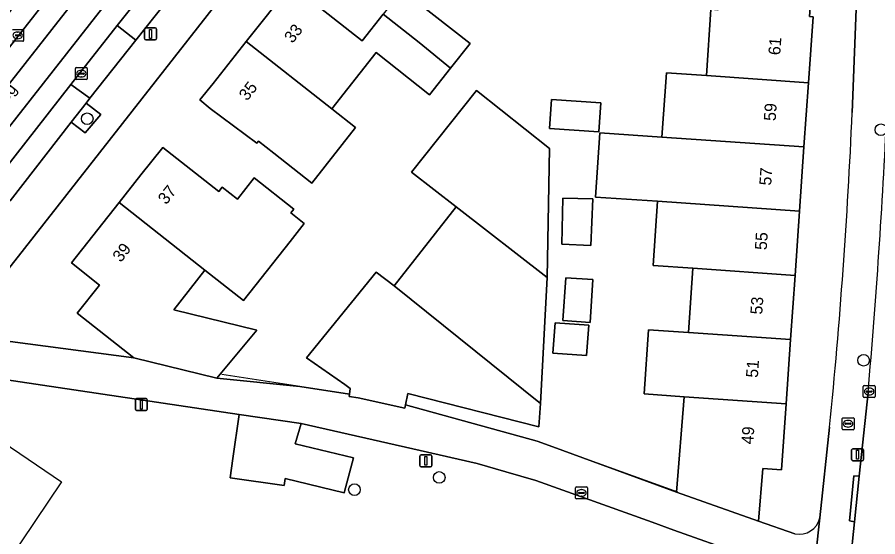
# Model space of a CAD drawing. Extents: x 161354 to 162026, y 386504 to 387460.
# Drawn here: x 161755.5 to 161827.6, y 387076.8 to 387120.3 of the extents above; entities that cross this region are included whole.
import ezdxf

# ---------------------------------------------------------------- set-up
doc = ezdxf.new("R2010")
doc.units = 0
for name, color, linetype in [('IMGEO_Boom', 7, 'Continuous'), ('IMGEO_Brandkraan', 7, 'Continuous'), ('IMGEO_Erf', 7, 'Continuous'), ('IMGEO_Groenvoorziening', 7, 'Continuous'), ('IMGEO_Kolk', 7, 'Continuous'), ('IMGEO_Lichtmast', 7, 'Continuous'), ('IMGEO_Muur', 7, 'Continuous'), ('IMGEO_Openbare_ruimte_label', 7, 'Continuous'), ('IMGEO_Pand', 7, 'Continuous'), ('IMGEO_Pand_nummerreeks', 7, 'Continuous'), ('IMGEO_Pand_vergunning_verleend', 7, 'Continuous'), ('IMGEO_Parkeervlak_open', 7, 'Continuous'), ('IMGEO_Rijbaan_lokaal_gesloten', 7, 'Continuous'), ('IMGEO_Rijbaan_lokaal_open', 7, 'Continuous'), ('IMGEO_Voetpad_open', 7, 'Continuous')]:
    doc.layers.add(name, color=color, linetype=linetype)

msp = doc.modelspace()

# ---------------------------------------------------------------- linework, layer by layer
at = {"layer": 'IMGEO_Boom'}
for centre in [(161761.378, 387111.786), (161827.9, 387110.859), (161826.449, 387091.557), (161790.884, 387081.742), (161783.78, 387080.72)]:
    msp.add_circle(centre, 0.489, dxfattribs=at)
at = {"layer": 'IMGEO_Brandkraan'}
for p, q in [((161824.645, 387085.819), (161824.645, 387086.671)), ((161824.72, 387086.745), (161825.572, 387086.745)), ((161825.646, 387086.671), (161825.646, 387085.819)), ((161824.904, 387086.239), (161824.904, 387086.251)), ((161825.342, 387086.202), (161824.944, 387086.202)), ((161824.947, 387086.288), (161825.345, 387086.288)), ((161825.156, 387085.965), (161825.131, 387085.965)), ((161825.133, 387086.525), (161825.158, 387086.525)), ((161825.388, 387086.251), (161825.388, 387086.239)), ((161825.572, 387085.745), (161824.72, 387085.745))]:
    msp.add_line(p, q, dxfattribs=at)
for points in [[(161824.645, 387085.819), (161824.645, 387086.671)], [(161824.72, 387086.745), (161825.572, 387086.745)], [(161825.646, 387086.671), (161825.646, 387085.819)], [(161825.572, 387085.745), (161824.72, 387085.745)]]:
    msp.add_lwpolyline(points, dxfattribs=at)
for centre, radius, start, end in [((161824.722, 387086.669), 0.0765, 91.55205, 178.44795), ((161824.722, 387086.669), 0.0765, 91.55205, 178.44795), ((161825.57, 387086.669), 0.0765, 1.55205, 88.44795), ((161825.57, 387086.669), 0.0765, 1.55205, 88.44795), ((161824.944, 387086.248), 0.0403, 85.87752, 175.75265), ((161824.941, 387086.238), 0.0366, 178.93798, 274.71019), ((161825.345, 387086.245), 0.043, 264.86636, 352.45326), ((161825.349, 387086.25), 0.0386, 1.73085, 96.63898), ((161824.722, 387085.821), 0.0765, 181.55205, 268.44795), ((161824.722, 387085.821), 0.0765, 181.55205, 268.44795), ((161825.57, 387085.821), 0.0765, 271.55205, 358.44795), ((161825.57, 387085.821), 0.0765, 271.55205, 358.44795)]:
    msp.add_arc(centre, radius, start, end, dxfattribs=at)
for centre, major_axis, ratio, start_param, end_param in [((161825.132, 387086.245), (-0.387, 0.002), 0.722429, 4.712389, 7.853982), ((161825.157, 387086.245), (-0.39, 0.002), 0.717154, 1.570796, 4.712389)]:
    msp.add_ellipse(centre, major_axis=major_axis, ratio=ratio, start_param=start_param, end_param=end_param, dxfattribs=at)
at = {"layer": 'IMGEO_Erf'}
for points in [[(161824.787, 387169.163), (161803.807, 387170.025), (161795.219, 387155.475), (161794.323, 387149.903), (161794.45, 387149.798), (161751.44, 387094.966)], [(161788.786, 387121.777), (161793.469, 387118.089), (161791.836, 387116.015), (161790.078, 387113.783), (161785.585, 387117.323), (161781.867, 387112.603), (161783.855, 387111.038), (161780.198, 387106.396), (161777.013, 387108.903), (161775.739, 387109.907), (161775.594, 387109.731), (161771.691, 387112.642), (161770.806, 387113.356), (161771.926, 387114.742), (161774.708, 387118.24), (161778.486, 387122.991), (161784.423, 387118.316), (161786.18, 387120.547)], [(161825.492, 387112.317), (161825.89, 387122.449), (161819.317, 387122.815), (161819.31, 387122.659), (161822.073, 387122.533), (161821.92, 387120.344), (161822.209, 387120.324), (161821.825, 387114.796), (161821.451, 387109.419), (161821.077, 387104.041), (161820.704, 387098.663), (161820.33, 387093.284), (161819.956, 387087.907), (161819.572, 387082.379), (161818.006, 387082.488), (161817.637, 387078.088), (161820.69, 387077.02)], [(161750.452, 387093.706), (161765.273, 387091.759), (161760.546, 387095.505), (161762.41, 387097.858), (161760.063, 387099.71), (161764.057, 387104.781), (161765.883, 387107.098), (161767.708, 387109.37), (161772.422, 387105.698), (161772.697, 387106.047), (161773.972, 387105.042), (161775.378, 387106.827), (161778.687, 387104.22), (161778.432, 387103.896), (161779.559, 387103.008), (161778.382, 387101.513), (161774.488, 387096.568), (161771.251, 387099.104), (161768.635, 387095.783), (161775.588, 387094.081), (161772.254, 387090.064), (161779.191, 387089.368), (161783.368, 387088.724), (161783.421, 387089.184), (161782.961, 387089.517), (161779.768, 387091.75), (161785.583, 387098.943), (161787.098, 387097.784), (161792.298, 387104.41), (161788.56, 387107.308), (161793.997, 387114.162), (161800.127, 387109.297), (161799.914, 387098.48), (161799.363, 387087.926), (161799.22, 387085.977), (161788.242, 387088.761), (161788.061, 387087.815), (161799.087, 387084.772), (161800.403, 387084.299), (161810.779, 387080.508), (161811.398, 387088.502), (161808.057, 387088.734), (161808.43, 387094.113), (161811.772, 387093.88), (161812.145, 387099.259), (161808.804, 387099.491), (161809.178, 387104.868), (161803.981, 387105.228), (161804.354, 387110.606), (161809.551, 387110.246), (161809.925, 387115.625), (161813.267, 387115.392), (161813.651, 387120.923)], [(161821.086, 387073.554), (161816.203, 387075.31), (161810.557, 387077.34), (161808.722, 387078), (161798.98, 387081.503), (161796.473, 387082.216), (161794.069, 387082.9), (161789.276, 387083.992), (161779.317, 387086.254), (161778.813, 387084.571), (161783.697, 387083.377), (161782.908, 387080.462), (161777.976, 387081.661), (161777.89, 387081.069), (161773.35, 387081.72), (161773.585, 387083.344), (161774.116, 387087.005), (161748.817, 387090.782)], [(161822.789, 387078.363), (161823.591, 387085.961)]]:
    msp.add_lwpolyline(points, dxfattribs=at)
for points in [[(161804.417, 387113.108), (161804.249, 387110.682), (161800.124, 387110.968), (161800.293, 387113.394)], [(161803.768, 387105.08), (161803.581, 387101.156), (161801.155, 387101.272), (161801.244, 387105.137)], [(161803.768, 387098.308), (161803.519, 387094.728), (161801.244, 387094.887), (161801.494, 387098.467)], [(161803.413, 387094.501), (161803.236, 387091.948), (161800.409, 387092.144), (161800.586, 387094.696)]]:
    msp.add_lwpolyline(points, close=True, dxfattribs=at)
for centre, radius, start, end in [((161364.071, 387132.352), 461.856, 354.23525, 357.5138), ((161821.029, 387078.801), 1.813, 259.2102, 346.01434)]:
    msp.add_arc(centre, radius, start, end, dxfattribs=at)
at = {"layer": 'IMGEO_Groenvoorziening'}
msp.add_lwpolyline([(161761.285, 387113.098), (161760.046, 387111.508), (161761.209, 387110.598), (161762.508, 387112.144)], close=True, dxfattribs=at)
at = {"layer": 'IMGEO_Kolk'}
for p, q in [((161755.126, 387119.268), (161755.978, 387119.268)), ((161755.539, 387119.048), (161755.564, 387119.048)), ((161756.052, 387119.194), (161756.052, 387118.342)), ((161755.748, 387118.725), (161755.35, 387118.725)), ((161755.353, 387118.811), (161755.751, 387118.811)), ((161755.562, 387118.488), (161755.537, 387118.488)), ((161755.794, 387118.774), (161755.794, 387118.762)), ((161755.978, 387118.268), (161755.126, 387118.268)), ((161760.386, 387115.137), (161760.386, 387115.989)), ((161760.461, 387116.063), (161761.313, 387116.063)), ((161760.645, 387115.557), (161760.645, 387115.569)), ((161761.083, 387115.52), (161760.685, 387115.52)), ((161760.688, 387115.606), (161761.086, 387115.606)), ((161760.874, 387115.843), (161760.899, 387115.843)), ((161761.129, 387115.569), (161761.129, 387115.557)), ((161761.387, 387115.989), (161761.387, 387115.137)), ((161761.313, 387115.063), (161760.461, 387115.063)), ((161760.897, 387115.283), (161760.872, 387115.283)), ((161826.489, 387089.439), (161827.341, 387089.439)), ((161826.414, 387088.513), (161826.414, 387089.365)), ((161826.673, 387088.933), (161826.673, 387088.945)), ((161827.111, 387088.896), (161826.713, 387088.896)), ((161826.716, 387088.982), (161827.114, 387088.982)), ((161826.902, 387089.219), (161826.927, 387089.219)), ((161827.157, 387088.945), (161827.157, 387088.933)), ((161827.415, 387089.365), (161827.415, 387088.513)), ((161827.341, 387088.439), (161826.489, 387088.439)), ((161826.925, 387088.659), (161826.9, 387088.659)), ((161802.301, 387080.023), (161802.301, 387080.875)), ((161802.376, 387080.949), (161803.228, 387080.949)), ((161803.302, 387080.875), (161803.302, 387080.023)), ((161802.56, 387080.443), (161802.56, 387080.455)), ((161802.998, 387080.406), (161802.6, 387080.406)), ((161802.603, 387080.492), (161803.001, 387080.492)), ((161802.812, 387080.169), (161802.787, 387080.169)), ((161802.789, 387080.729), (161802.814, 387080.729)), ((161803.044, 387080.455), (161803.044, 387080.443)), ((161803.228, 387079.949), (161802.376, 387079.949))]:
    msp.add_line(p, q, dxfattribs=at)
for points in [[(161755.126, 387119.268), (161755.978, 387119.268)], [(161756.052, 387119.194), (161756.052, 387118.342)], [(161755.978, 387118.268), (161755.126, 387118.268)], [(161760.386, 387115.137), (161760.386, 387115.989)], [(161760.461, 387116.063), (161761.313, 387116.063)], [(161761.387, 387115.989), (161761.387, 387115.137)], [(161761.313, 387115.063), (161760.461, 387115.063)], [(161826.489, 387089.439), (161827.341, 387089.439)], [(161826.414, 387088.513), (161826.414, 387089.365)], [(161827.415, 387089.365), (161827.415, 387088.513)], [(161827.341, 387088.439), (161826.489, 387088.439)], [(161802.301, 387080.023), (161802.301, 387080.875)], [(161802.376, 387080.949), (161803.228, 387080.949)], [(161803.302, 387080.875), (161803.302, 387080.023)], [(161803.228, 387079.949), (161802.376, 387079.949)]]:
    msp.add_lwpolyline(points, dxfattribs=at)
for centre, radius, start, end in [((161755.976, 387119.192), 0.0765, 1.55205, 88.44795), ((161755.976, 387119.192), 0.0765, 1.55205, 88.44795), ((161755.751, 387118.768), 0.043, 264.86636, 352.45326), ((161755.755, 387118.773), 0.0386, 1.73085, 96.63898), ((161755.976, 387118.344), 0.0765, 271.55205, 358.44795), ((161755.976, 387118.344), 0.0765, 271.55205, 358.44795), ((161760.463, 387115.987), 0.0765, 91.55205, 178.44795), ((161760.463, 387115.987), 0.0765, 91.55205, 178.44795), ((161760.685, 387115.566), 0.0403, 85.87752, 175.75265), ((161760.682, 387115.556), 0.0366, 178.93798, 274.71019), ((161761.086, 387115.563), 0.043, 264.86636, 352.45326), ((161761.09, 387115.568), 0.0386, 1.73085, 96.63898), ((161761.311, 387115.987), 0.0765, 1.55205, 88.44795), ((161761.311, 387115.987), 0.0765, 1.55205, 88.44795), ((161760.463, 387115.139), 0.0765, 181.55205, 268.44795), ((161760.463, 387115.139), 0.0765, 181.55205, 268.44795), ((161761.311, 387115.139), 0.0765, 271.55205, 358.44795), ((161761.311, 387115.139), 0.0765, 271.55205, 358.44795), ((161826.491, 387089.363), 0.0765, 91.55205, 178.44795), ((161826.491, 387089.363), 0.0765, 91.55205, 178.44795), ((161827.339, 387089.363), 0.0765, 1.55205, 88.44795), ((161827.339, 387089.363), 0.0765, 1.55205, 88.44795), ((161826.713, 387088.942), 0.0403, 85.87752, 175.75265), ((161826.71, 387088.932), 0.0366, 178.93798, 274.71019), ((161827.114, 387088.939), 0.043, 264.86636, 352.45326), ((161827.118, 387088.944), 0.0386, 1.73085, 96.63898), ((161826.491, 387088.515), 0.0765, 181.55205, 268.44795), ((161826.491, 387088.515), 0.0765, 181.55205, 268.44795), ((161827.339, 387088.515), 0.0765, 271.55205, 358.44795), ((161827.339, 387088.515), 0.0765, 271.55205, 358.44795), ((161802.378, 387080.873), 0.0765, 91.55205, 178.44795), ((161802.378, 387080.873), 0.0765, 91.55205, 178.44795), ((161803.226, 387080.873), 0.0765, 1.55205, 88.44795), ((161803.226, 387080.873), 0.0765, 1.55205, 88.44795), ((161802.6, 387080.452), 0.0403, 85.87752, 175.75265), ((161802.597, 387080.442), 0.0366, 178.93798, 274.71019), ((161803.001, 387080.449), 0.043, 264.86636, 352.45326), ((161803.005, 387080.454), 0.0386, 1.73085, 96.63898), ((161802.378, 387080.025), 0.0765, 181.55205, 268.44795), ((161802.378, 387080.025), 0.0765, 181.55205, 268.44795), ((161803.226, 387080.025), 0.0765, 271.55205, 358.44795), ((161803.226, 387080.025), 0.0765, 271.55205, 358.44795)]:
    msp.add_arc(centre, radius, start, end, dxfattribs=at)
for centre, major_axis, ratio, start_param, end_param in [((161755.538, 387118.768), (-0.387, 0.002), 0.722429, 4.712389, 7.853982), ((161755.563, 387118.768), (-0.39, 0.002), 0.717154, 1.570796, 4.712389), ((161760.873, 387115.563), (-0.387, 0.002), 0.722429, 4.712389, 7.853982), ((161760.898, 387115.563), (-0.39, 0.002), 0.717154, 1.570796, 4.712389), ((161826.901, 387088.939), (-0.387, 0.002), 0.722429, 4.712389, 7.853982), ((161826.926, 387088.939), (-0.39, 0.002), 0.717154, 1.570796, 4.712389), ((161802.788, 387080.449), (-0.387, 0.002), 0.722429, 4.712389, 7.853982), ((161802.813, 387080.449), (-0.39, 0.002), 0.717154, 1.570796, 4.712389)]:
    msp.add_ellipse(centre, major_axis=major_axis, ratio=ratio, start_param=start_param, end_param=end_param, dxfattribs=at)
at = {"layer": 'IMGEO_Lichtmast'}
for p, q in [((161766.188, 387118.492), (161766.188, 387119.292)), ((161766.188, 387119.292), (161766.188, 387118.492)), ((161766.288, 387119.392), (161767.078, 387119.392)), ((161767.078, 387119.392), (161766.288, 387119.392)), ((161767.178, 387119.292), (161767.178, 387118.492)), ((161767.178, 387118.492), (161767.178, 387119.292)), ((161767.078, 387118.392), (161766.288, 387118.392)), ((161766.288, 387118.392), (161767.078, 387118.392)), ((161765.417, 387087.444), (161765.417, 387088.244)), ((161765.417, 387088.244), (161765.417, 387087.444)), ((161765.517, 387088.344), (161766.307, 387088.344)), ((161766.307, 387088.344), (161765.517, 387088.344)), ((161766.407, 387088.244), (161766.407, 387087.444)), ((161766.407, 387087.444), (161766.407, 387088.244)), ((161766.307, 387087.344), (161765.517, 387087.344)), ((161765.517, 387087.344), (161766.307, 387087.344)), ((161825.446, 387083.244), (161825.446, 387084.044)), ((161825.446, 387084.044), (161825.446, 387083.244)), ((161825.546, 387084.144), (161826.336, 387084.144)), ((161826.336, 387084.144), (161825.546, 387084.144)), ((161826.436, 387084.044), (161826.436, 387083.244)), ((161826.436, 387083.244), (161826.436, 387084.044)), ((161789.268, 387082.737), (161789.268, 387083.537)), ((161789.268, 387083.537), (161789.268, 387082.737)), ((161789.368, 387083.637), (161790.158, 387083.637)), ((161790.158, 387083.637), (161789.368, 387083.637)), ((161790.258, 387083.537), (161790.258, 387082.737)), ((161790.258, 387082.737), (161790.258, 387083.537)), ((161826.336, 387083.144), (161825.546, 387083.144)), ((161825.546, 387083.144), (161826.336, 387083.144)), ((161790.158, 387082.637), (161789.368, 387082.637)), ((161789.368, 387082.637), (161790.158, 387082.637))]:
    msp.add_line(p, q, dxfattribs=at)
for points in [[(161766.608, 387119.267), (161766.758, 387119.267), (161766.758, 387118.517), (161766.608, 387118.517), (161766.608, 387119.267)], [(161765.837, 387088.219), (161765.987, 387088.219), (161765.987, 387087.469), (161765.837, 387087.469), (161765.837, 387088.219)], [(161825.866, 387084.019), (161826.016, 387084.019), (161826.016, 387083.269), (161825.866, 387083.269), (161825.866, 387084.019)], [(161789.688, 387083.512), (161789.838, 387083.512), (161789.838, 387082.762), (161789.688, 387082.762), (161789.688, 387083.512)]]:
    msp.add_lwpolyline(points, dxfattribs=at)
for centre, start, end in [((161766.288, 387119.292), 90, 180), ((161766.288, 387119.292), 90, 180), ((161767.078, 387119.292), 0, 90), ((161767.078, 387119.292), 360, 90), ((161766.288, 387118.492), 180, 270), ((161766.288, 387118.492), 180, 270), ((161767.078, 387118.492), 270, 0), ((161767.078, 387118.492), 270, 0), ((161765.517, 387088.244), 90, 180), ((161765.517, 387088.244), 90, 180), ((161766.307, 387088.244), 0, 90), ((161766.307, 387088.244), 360, 90), ((161765.517, 387087.444), 180, 270), ((161765.517, 387087.444), 180, 270), ((161766.307, 387087.444), 270, 0), ((161766.307, 387087.444), 270, 0), ((161825.546, 387084.044), 90, 180), ((161825.546, 387084.044), 90, 180), ((161826.336, 387084.044), 0, 90), ((161826.336, 387084.044), 360, 90), ((161789.368, 387083.537), 90, 180), ((161789.368, 387083.537), 90, 180), ((161790.158, 387083.537), 0, 90), ((161790.158, 387083.537), 360, 90), ((161825.546, 387083.244), 180, 270), ((161825.546, 387083.244), 180, 270), ((161826.336, 387083.244), 270, 0), ((161826.336, 387083.244), 270, 0), ((161789.368, 387082.737), 180, 270), ((161789.368, 387082.737), 180, 270), ((161790.158, 387082.737), 270, 0), ((161790.158, 387082.737), 270, 0)]:
    msp.add_arc(centre, 0.1, start, end, dxfattribs=at)
at = {"layer": 'IMGEO_Muur'}
for points in [[(161779.191, 387089.368), (161772.668, 387090.373)], [(161800.403, 387084.299), (161810.844, 387080.531)]]:
    msp.add_lwpolyline(points, dxfattribs=at)
at = {"layer": 'IMGEO_Pand'}
for points in [[(161792.464, 387126.448), (161791.97, 387126.837), (161785.434, 387131.986), (161781.703, 387127.248), (161787.723, 387122.506), (161786.18, 387120.547), (161789.205, 387118.162), (161791.836, 387116.015), (161793.469, 387118.089), (161788.786, 387121.777)], [(161789.205, 387118.162), (161786.18, 387120.547), (161784.423, 387118.316), (161778.486, 387122.991), (161774.708, 387118.24), (161781.867, 387112.603), (161785.585, 387117.323), (161790.078, 387113.783), (161791.836, 387116.015)], [(161814.374, 387122.884), (161814.233, 387120.882), (161813.651, 387120.923), (161813.267, 387115.392), (161821.825, 387114.796), (161822.209, 387120.324), (161821.92, 387120.344), (161822.073, 387122.533), (161819.31, 387122.659)], [(161781.867, 387112.603), (161774.708, 387118.24), (161771.926, 387114.742), (161770.806, 387113.356), (161771.691, 387112.642), (161775.594, 387109.731), (161775.739, 387109.907), (161777.013, 387108.903), (161780.198, 387106.396), (161783.855, 387111.038)], [(161821.451, 387109.419), (161821.825, 387114.796), (161813.267, 387115.392), (161809.925, 387115.625), (161809.551, 387110.246)], [(161799.914, 387098.48), (161800.127, 387109.297), (161793.997, 387114.162), (161788.56, 387107.308), (161792.298, 387104.41)], [(161804.417, 387113.108), (161800.293, 387113.394), (161800.124, 387110.968), (161804.249, 387110.682)], [(161821.451, 387109.419), (161809.551, 387110.246), (161804.354, 387110.606), (161803.981, 387105.228), (161809.178, 387104.868), (161821.077, 387104.041)], [(161775.378, 387106.827), (161773.972, 387105.042), (161772.697, 387106.047), (161772.422, 387105.698), (161767.708, 387109.37), (161765.883, 387107.098), (161764.057, 387104.781), (161771.251, 387099.104), (161774.488, 387096.568), (161778.382, 387101.513), (161779.559, 387103.008), (161778.432, 387103.896), (161778.687, 387104.22)], [(161771.251, 387099.104), (161764.057, 387104.781), (161760.063, 387099.71), (161762.41, 387097.858), (161760.546, 387095.505), (161765.273, 387091.759), (161772.254, 387090.064), (161775.588, 387094.081), (161768.635, 387095.783)], [(161803.768, 387105.08), (161801.244, 387105.137), (161801.155, 387101.272), (161803.581, 387101.156)], [(161809.178, 387104.868), (161808.804, 387099.491), (161812.145, 387099.259), (161820.704, 387098.663), (161821.077, 387104.041)], [(161799.914, 387098.48), (161792.298, 387104.41), (161787.098, 387097.784), (161799.363, 387087.926)], [(161787.098, 387097.784), (161785.583, 387098.943), (161779.768, 387091.75), (161782.961, 387089.517), (161783.421, 387089.184), (161783.368, 387088.724), (161783.346, 387088.528), (161784.096, 387088.417), (161788.01, 387087.55), (161788.061, 387087.815), (161788.242, 387088.761), (161799.22, 387085.977), (161799.363, 387087.926)], [(161812.145, 387099.259), (161811.772, 387093.88), (161820.33, 387093.284), (161820.704, 387098.663)], [(161803.519, 387094.728), (161803.768, 387098.308), (161801.494, 387098.467), (161801.244, 387094.887)], [(161803.236, 387091.948), (161803.413, 387094.501), (161800.586, 387094.696), (161800.409, 387092.144)], [(161811.398, 387088.502), (161819.956, 387087.907), (161820.33, 387093.284), (161811.772, 387093.88), (161808.43, 387094.113), (161808.057, 387088.734)], [(161819.956, 387087.907), (161811.398, 387088.502), (161810.779, 387080.508), (161817.637, 387078.088), (161818.006, 387082.488), (161819.572, 387082.379)], [(161778.813, 387084.571), (161779.317, 387086.254), (161774.116, 387087.005), (161773.585, 387083.344), (161773.35, 387081.72), (161777.89, 387081.069), (161777.976, 387081.661), (161782.908, 387080.462), (161783.697, 387083.377)]]:
    msp.add_lwpolyline(points, close=True, dxfattribs=at)
at = {"layer": 'IMGEO_Pand_vergunning_verleend'}
msp.add_lwpolyline([(161748.102, 387081.716), (161751.441, 387086.653), (161759.237, 387081.378), (161754.746, 387074.74), (161751.297, 387077.074), (161752.448, 387078.775)], close=True, dxfattribs=at)
at = {"layer": 'IMGEO_Parkeervlak_open'}
for points in [[(161769.739, 387123.851), (161770.913, 387125.409), (161772.516, 387127.538), (161770.919, 387128.626), (161767.096, 387123.636), (161763.882, 387119.584), (161765.468, 387118.362), (161768.705, 387122.477)], [(161760.046, 387111.508), (161761.285, 387113.098), (161761.604, 387113.507), (161760.004, 387114.654), (161753.319, 387106.142), (161754.914, 387104.923)]]:
    msp.add_lwpolyline(points, close=True, dxfattribs=at)
at = {"layer": 'IMGEO_Rijbaan_lokaal_gesloten'}
for points in [[(161773.404, 387135.036), (161767.667, 387127.477), (161745.507, 387099.246), (161746.988, 387098.093), (161750.525, 387102.605), (161753.319, 387106.142), (161760.004, 387114.654), (161763.882, 387119.584), (161767.096, 387123.636), (161770.919, 387128.626), (161772.736, 387131.008), (161774.436, 387133.253), (161777.15, 387136.978), (161778.254, 387138.53)], [(161770.203, 387137.573), (161765.777, 387131.733), (161742.29, 387101.785), (161743.755, 387100.6), (161767.153, 387130.425), (161771.79, 387136.62)]]:
    msp.add_lwpolyline(points, dxfattribs=at)
at = {"layer": 'IMGEO_Rijbaan_lokaal_open'}
for points in [[(161771.79, 387136.62), (161767.153, 387130.425), (161743.755, 387100.6), (161745.507, 387099.246), (161767.667, 387127.477)], [(161826.82, 387088.85), (161826.081, 387081.849), (161825.678, 387078.035), (161824.957, 387070.986), (161831.934, 387070.313), (161832.237, 387072.968), (161833.642, 387087.948), (161833.781, 387089.434), (161834.927, 387104.64)]]:
    msp.add_lwpolyline(points, dxfattribs=at)
msp.add_lwpolyline([(161765.468, 387118.362), (161763.882, 387119.584), (161760.004, 387114.654), (161761.604, 387113.507)], close=True, dxfattribs=at)
msp.add_arc((161270.538, 387137.999), 558.449, 354.95092, 357.36388, dxfattribs=at)
at = {"layer": 'IMGEO_Voetpad_open'}
for points in [[(161827.62, 387166.414), (161827.067, 387152.36), (161826.743, 387144.111), (161825.89, 387122.449), (161825.492, 387112.317)], [(161748.6, 387097.351), (161751.44, 387094.966), (161794.45, 387149.798)], [(161755.019, 387120.91), (161740.841, 387102.878), (161742.29, 387101.785), (161765.777, 387131.733), (161770.203, 387137.573)], [(161779.918, 387137.384), (161781.402, 387136.236), (161780.228, 387134.657), (161778.766, 387135.802), (161776.064, 387132.097), (161774.379, 387130.004), (161772.516, 387127.538), (161770.913, 387125.409), (161772.214, 387124.5), (161771.121, 387122.927), (161769.739, 387123.851), (161768.705, 387122.477), (161765.468, 387118.362), (161761.604, 387113.507), (161761.285, 387113.098), (161762.508, 387112.144), (161761.209, 387110.598), (161760.046, 387111.508), (161754.914, 387104.923)], [(161788.061, 387087.815), (161788.01, 387087.55), (161784.096, 387088.417), (161783.346, 387088.528), (161783.368, 387088.724), (161779.191, 387089.368), (161772.254, 387090.064), (161765.273, 387091.759), (161750.452, 387093.706), (161748.817, 387090.782), (161774.116, 387087.005), (161779.317, 387086.254), (161789.276, 387083.992), (161794.069, 387082.9), (161796.473, 387082.216), (161798.98, 387081.503), (161808.722, 387078), (161810.557, 387077.34), (161816.203, 387075.31), (161821.086, 387073.554)], [(161817.769, 387000), (161819.068, 387013.13), (161819.356, 387015.932), (161822.363, 387045.09), (161824.742, 387068.09), (161824.957, 387070.986), (161825.678, 387078.035), (161825.263, 387078.102), (161825.641, 387081.89), (161826.081, 387081.849), (161826.82, 387088.85)], [(161820.69, 387077.02), (161817.637, 387078.088), (161810.779, 387080.508), (161800.403, 387084.299), (161799.087, 387084.772), (161788.061, 387087.815)], [(161823.591, 387085.961), (161822.789, 387078.363), (161822.075, 387072.038), (161822.067, 387072.002), (161821.096, 387062.637), (161820.781, 387059.603), (161817.913, 387031.945), (161815.003, 387003.636), (161814.782, 387001.486), (161814.629, 387000), (161814.419, 386997.799), (161813.981, 386993.203), (161812.638, 386980.591), (161812.369, 386977.249), (161811.986, 386972.95), (161811.775, 386970.516), (161811.657, 386969.767), (161810.895, 386963.54), (161809.942, 386953.93), (161809.291, 386947.664), (161809.257, 386946.779), (161809.223, 386946.405), (161809.112, 386944.939), (161809.982, 386940.503)], [(161822.067, 387072.002), (161822.075, 387072.038), (161822.789, 387078.363)]]:
    msp.add_lwpolyline(points, dxfattribs=at)
msp.add_lwpolyline([(161826.081, 387081.849), (161825.641, 387081.89), (161825.263, 387078.102), (161825.678, 387078.035)], close=True, dxfattribs=at)
for centre, radius, start, end in [((161364.071, 387132.352), 461.856, 354.23525, 357.5138), ((161270.538, 387137.999), 558.449, 354.95092, 357.36388), ((161821.029, 387078.801), 1.813, 259.2102, 346.01434)]:
    msp.add_arc(centre, radius, start, end, dxfattribs=at)

# ---------------------------------------------------------------- texts
at = {"layer": 'IMGEO_Openbare_ruimte_label'}
msp.add_text('Vlokhovenseweg', height=1, rotation=52.0295, dxfattribs=at).set_placement((161749.315, 387106.308))
at = {"layer": 'IMGEO_Pand_nummerreeks'}
for s, rotation, p in [('33', 51.7782, (161778.582, 387118.045)), ('61', 86.0246, (161819.457, 387117.086)), ('35', 51.7782, (161774.784, 387113.223)), ('59', 86.0246, (161819.074, 387111.571)), ('57', 86.02388, (161818.698, 387106.168)), ('37', 51.77247, (161768.001, 387104.534)), ('55', 86.0246, (161818.323, 387100.765)), ('39', 51.77247, (161764.196, 387099.702)), ('53', 86.0246, (161817.947, 387095.362)), ('51', 86.0246, (161817.58, 387090.071)), ('49', 86.02388, (161817.192, 387084.494))]:
    msp.add_text(s, height=1, rotation=rotation, dxfattribs=at).set_placement(p)

doc.saveas('drawing.dxf')
